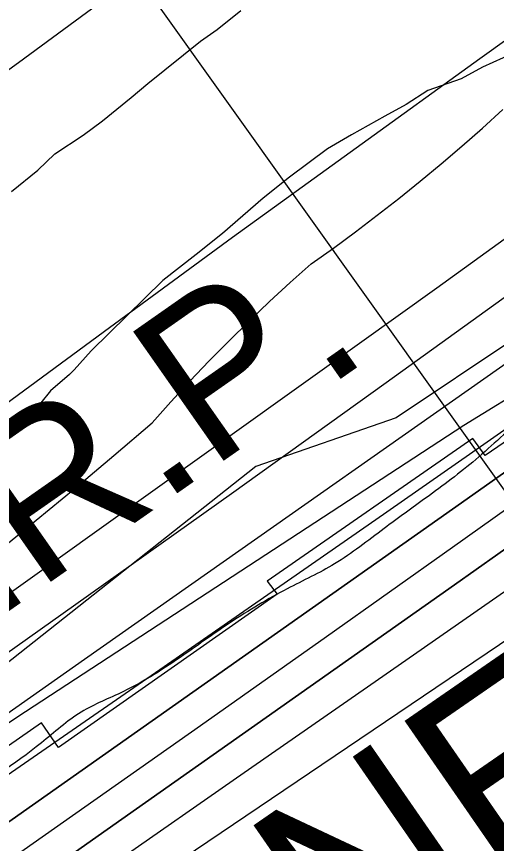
# Model space of a CAD drawing. Extents: x 3324104 to 3361979, y 612876 to 638273.
# Drawn here: x 3349536.5 to 3349788.8, y 618495.8 to 618930.8 of the extents above; entities that cross this region are included whole.
import ezdxf

# ---------------------------------------------------------------- set-up
doc = ezdxf.new("R2010")
doc.units = 0
for name, color, linetype in [('V-LEVE-TOET', 7, 'Continuous'), ('V-RIVR-EDGE', 7, 'Continuous'), ('V-RIVR-RANG', 7, 'Continuous'), ('V-RRAP-FSHR', 7, 'Continuous'), ('V-RRAP-RVMT', 7, 'Continuous'), ('V-RRAP-RVMT-IDEN', 7, 'Continuous'), ('V-SITE-VEGE', 7, 'Continuous'), ('V-TOPO-DPTH', 7, 'Continuous'), ('V-TOPO-MAJR', 7, 'Continuous'), ('V-TOPO-MINR', 7, 'Continuous'), ('V-TOPO-WATR', 7, 'Continuous'), ('V-TOPO-WATR-IDEN', 7, 'Continuous'), ('V-WETL-SWMP', 7, 'Continuous')]:
    doc.layers.add(name, color=color, linetype=linetype)

msp = doc.modelspace()

# ---------------------------------------------------------------- linework, layer by layer
at = {"layer": 'V-LEVE-TOET'}
msp.add_lwpolyline([(3348938.21, 618472.91), (3349009.05, 618524.37), (3349096.15, 618586.63), (3349190.74, 618654.96), (3349298.54, 618733.67), (3349410.29, 618814.54), (3349537.44, 618906.65), (3349677.81, 619010.02), (3349797.92, 619097.38), (3349853.88, 619147.65), (3349909.41, 619198.8), (3349994.46, 619277.7), (3350077.75, 619354.43), (3350179.59, 619453.75), (3350259.37, 619528.32), (3350360.19, 619610.15), (3350427.12, 619665.14), (3350503.77, 619731.86), (3350567.63, 619786.44)], dxfattribs=at)
at = {"layer": 'V-RIVR-EDGE'}
msp.add_spline([(3356051.95, 622889.63), (3356029.15, 622881.43), (3356012.46, 622875.66), (3355994.6, 622867.17), (3355977.52, 622859.07), (3355958.5, 622850.97), (3355948.4, 622843.24), (3355934.03, 622834.75), (3355904.12, 622817.76), (3355878.1, 622802.31), (3355856.74, 622790.34), (3355829.95, 622776.44), (3355805.11, 622765.65), (3355764.72, 622744.81), (3355744.14, 622733.61), (3355694.06, 622710.85), (3355668.43, 622698.12), (3355641.64, 622685), (3355605.15, 622669.19), (3355569.44, 622657.26), (3355539.17, 622646.47), (3355510.83, 622636.85), (3355482.11, 622628.39), (3355461.93, 622623.01), (3355442.52, 622614.14), (3355422.73, 622607.21), (3355409.53, 622603.36), (3355388.97, 622597.59), (3355371.88, 622589.49), (3355348.98, 622581.02), (3355297.71, 622547.02), (3355260.04, 622525.78), (3355211.1, 622494.49), (3355190.13, 622484.46), (3355184.7, 622482.92), (3355179.26, 622477.89), (3355174.21, 622475.58), (3355160.62, 622470.96), (3355143.54, 622463.63), (3355133.06, 622457.07), (3355125.67, 622450.49), (3355113.25, 622443.93), (3355096.93, 622433.11), (3355081.02, 622426.95), (3355064.32, 622419.23), (3355056.95, 622418.86), (3355048.8, 622414.62), (3355041.8, 622406.88), (3355036.76, 622406.5), (3355031.32, 622405.74), (3355027.05, 622404.2), (3355017.34, 622396.08), (3355010.74, 622394.93), (3355001.42, 622388.36), (3354988.6, 622379.09), (3354972.29, 622369.43), (3354947.44, 622356.31), (3354937.73, 622351.68), (3354926.08, 622343.56), (3354903.15, 622326.56), (3354891.11, 622318.06), (3354883.33, 622307.22), (3354879.44, 622304.12), (3354875.17, 622302.58), (3354867.8, 622299.11), (3354853.03, 622288.29), (3354842.54, 622279.01), (3354826.61, 622267.41), (3354807.2, 622259.71), (3354793.23, 622255.47), (3354765.68, 622249.73), (3354748.61, 622245.5), (3354734.63, 622239.33), (3354712.11, 622227.37), (3354697.74, 622218.87), (3354685.31, 622209.98), (3354640.65, 622184.5), (3354622.01, 622176.01), (3354616.19, 622175.25), (3354603.38, 622167.52), (3354578.92, 622157.11), (3354554.46, 622147.48), (3354537.39, 622142.87), (3354530.78, 622137.84), (3354500.11, 622122.79), (3354463.61, 622102.33), (3354417.79, 622078.79), (3354386.33, 622060.64), (3354340.11, 622032.44), (3354321.08, 622021.25), (3354284.96, 621998.84), (3354257, 621982.24), (3354217, 621958.68), (3354194.08, 621942.84), (3354176.99, 621931.63), (3354157.57, 621921.98), (3354141.64, 621910.39), (3354135.42, 621904.2), (3354130.36, 621897.62), (3354120.65, 621891.05), (3354103.96, 621882.95), (3354075.58, 621856.65), (3354044.89, 621835.39), (3354013.04, 621812.21), (3353971.47, 621781.67), (3353947.77, 621763.5), (3353941.17, 621763.52), (3353935.35, 621762.76), (3353929.53, 621760.06), (3353924.87, 621756.58), (3353920.59, 621751.55), (3353917.08, 621742.64), (3353910.48, 621741.49), (3353904.66, 621738.4), (3353893.78, 621731.06), (3353879.8, 621721.4), (3353866.19, 621708.64), (3353854.92, 621697.42), (3353843.26, 621687.75), (3353839.77, 621688.54), (3353831.23, 621686.23), (3353823.08, 621681.21), (3353818.03, 621677.34), (3353800.94, 621666.14), (3353790.85, 621663.06), (3353781.91, 621654.94), (3353777.63, 621651.85), (3353776.07, 621648.75), (3353775.67, 621643.71), (3353772.18, 621641), (3353755.87, 621632.13), (3353735.68, 621622.09), (3353718.58, 621608.17), (3353704.21, 621600.45), (3353694.12, 621596.6), (3353683.64, 621592.36), (3353671.21, 621584.25), (3353642.07, 621562.99), (3353598.95, 621534.01), (3353578.37, 621522.43), (3353556.23, 621507.75), (3353547.68, 621501.95), (3353525.93, 621489.21), (3353513.12, 621481.09), (3353497.18, 621468.34), (3353476.98, 621450.94), (3353453.28, 621436.65), (3353435.8, 621424.67), (3353404.72, 621401.09), (3353378.3, 621380.21), (3353361.59, 621368.62), (3353339.46, 621355.1), (3353319.65, 621342.35), (3353299.45, 621329.99), (3353283.54, 621324.6), (3353273.05, 621317.65), (3353254.77, 621295.98), (3353236.88, 621275.47), (3353219.39, 621258.83), (3353195.69, 621241.44), (3353168.49, 621221.34), (3353137.81, 621201.64), (3353112.17, 621185.03), (3353065.55, 621151.79), (3353022.05, 621122.82), (3352993.29, 621100.39), (3352956, 621073.34), (3352907.05, 621037.78), (3352853.8, 620991.77), (3352787.76, 620942.29), (3352749.68, 620913.3), (3352736.85, 620900.92), (3352733.34, 620892.79), (3352728.67, 620886.59), (3352718.96, 620881.19), (3352691.78, 620864.58), (3352660.31, 620841.78), (3352640.5, 620828.25), (3352623.39, 620811.23), (3352605.12, 620792.27), (3352593.46, 620783), (3352582.59, 620778.76), (3352566.29, 620771.43), (3352548.04, 620764.49), (3352522.41, 620750.98), (3352494.45, 620735.54), (3352482.41, 620727.04), (3352479.3, 620723.17), (3352476.96, 620717.36), (3352470.74, 620711.94), (3352455.99, 620707.33), (3352443.18, 620700.38), (3352419.1, 620685.7), (3352392.3, 620669.09), (3352362.78, 620650.94), (3352339.08, 620634.32), (3352315.38, 620615.38), (3352284.68, 620590.63), (3352258.65, 620571.31), (3352228.74, 620550.05), (3352193.39, 620527.65), (3352156.88, 620504.86), (3352131.63, 620487.47), (3352093.95, 620462.36), (3352049.28, 620432.99), (3351990.23, 620391.26), (3351936.63, 620357.26), (3351851.55, 620293.87), (3351833.29, 620281.51), (3351816.98, 620273.79), (3351794.06, 620257.95), (3351767.65, 620240.95), (3351719.86, 620206.17), (3351680.63, 620177.57), (3351657.32, 620160.56), (3351637.11, 620145.87), (3351623.13, 620135.44), (3351603.32, 620124.24), (3351588.57, 620120.01), (3351567.22, 620109.59), (3351552.08, 620103.43), (3351538.1, 620096.48), (3351523.73, 620086.43), (3351510.91, 620076.38), (3351503.52, 620069.81), (3351495.35, 620057.42), (3351486, 620042.32), (3351479.39, 620032.64), (3351469.67, 620022.58), (3351448.3, 620006.34), (3351431.59, 619994.75), (3351404.78, 619973.88), (3351377.97, 619951.84), (3351358.93, 619936.37), (3351332.12, 619915.5), (3351306.08, 619892.29), (3351274.58, 619858.25), (3351238.83, 619826.92), (3351215.12, 619805.65), (3351171.59, 619767.75), (3351145.54, 619739.51), (3351124.55, 619722.11), (3351105.9, 619707.81), (3351089.59, 619696.99), (3351079.49, 619691.2), (3351074.04, 619683.45), (3351058.1, 619666.43), (3351043.34, 619655.22), (3351015.36, 619633.96), (3350999.05, 619623.14), (3350992.05, 619617.34), (3350979.23, 619606.13), (3350966.01, 619594.53), (3350951.25, 619582.15), (3350935.7, 619567.84), (3350923.26, 619555.08), (3350910.05, 619544.25), (3350888.29, 619528.02), (3350846.74, 619504.08), (3350821.49, 619490.18), (3350811.39, 619483.61), (3350805.96, 619480.52), (3350800.9, 619473.16), (3350797.41, 619473.17), (3350793.92, 619474.35), (3350788.88, 619473.58), (3350786.93, 619472.04), (3350785.37, 619467.39), (3350785.36, 619462.73), (3350779.53, 619456.15), (3350765.93, 619445.72), (3350746.11, 619428.7), (3350722.4, 619408.98), (3350716.19, 619407.06), (3350713.08, 619403.96), (3350711.13, 619396.99), (3350708.79, 619391.57), (3350704.52, 619391.58), (3350693.26, 619385.79), (3350686.65, 619379.6), (3350679.64, 619368.37), (3350661.38, 619354.45), (3350648.56, 619344.4), (3350645.46, 619344.8), (3350638.47, 619339.39), (3350623.32, 619330.5), (3350616.33, 619326.26), (3350602.35, 619317.37), (3350598.83, 619308.85), (3350582.91, 619299.19), (3350553.77, 619276), (3350526.18, 619255.51), (3350493.55, 619231.94), (3350474.9, 619219.57), (3350474.5, 619213.76), (3350470.22, 619207.17), (3350458.96, 619202.55), (3350446.14, 619194.05), (3350441.09, 619189.79), (3350438.76, 619186.31), (3350434.48, 619180.89), (3350414.67, 619167.76), (3350401.46, 619159.26), (3350384.75, 619146.89), (3350369.6, 619133.74), (3350356.39, 619125.24), (3350350.95, 619119.05), (3350347.43, 619109.36), (3350338.1, 619097.75), (3350324.88, 619083.82), (3350308.55, 619069.9), (3350300.39, 619062.56), (3350296.13, 619062.57), (3350291.47, 619062.19), (3350274.77, 619050.6), (3350258.45, 619037.45), (3350251.84, 619032.81), (3350244.08, 619029.34), (3350233.61, 619028.21), (3350227.39, 619024.34), (3350220.39, 619016.99), (3350213, 619007.32), (3350202.12, 618996.87), (3350193.57, 618989.52), (3350179.6, 618985.29), (3350173.77, 618980.65), (3350164.84, 618977.96), (3350162.12, 618975.25), (3350159.39, 618971.38), (3350154.33, 618963.64), (3350145.78, 618953.19), (3350125.96, 618938.11), (3350102.66, 618923.05), (3350094.5, 618918.41), (3350086.34, 618913), (3350075.07, 618901.01), (3350064.19, 618892.12), (3350039.32, 618873.57), (3350021.84, 618861.59), (3350002.03, 618848.84), (3349991.94, 618844.21), (3349964.36, 618826.44), (3349938.72, 618807.11), (3349915.41, 618792.82), (3349892.5, 618778.92), (3349868.02, 618761.91), (3349852.49, 618753.03), (3349842.79, 618749.95), (3349830.35, 618739.13), (3349804.32, 618720.19), (3349777.9, 618697.76), (3349751.86, 618677.66), (3349729.72, 618661.43), (3349703.69, 618642.88), (3349678.84, 618629.75), (3349648.93, 618611.99), (3349624.46, 618594.99), (3349592.61, 618575.67), (3349570.48, 618564.87), (3349549.5, 618548.63), (3349505.21, 618518.11), (3349479.19, 618499.94), (3349471.42, 618494.53), (3349458.99, 618487.59), (3349438.4, 618472.12), (3349412.37, 618452.41), (3349379.73, 618429.61), (3349350.21, 618410.29), (3349303.2, 618374.73), (3349277.56, 618357.73), (3349263.97, 618347.29), (3349241.43, 618330.68), (3349226.67, 618319.85), (3349207.25, 618306.33), (3349193.17, 618293.54)], degree=3, dxfattribs=at)
at = {"layer": 'V-RIVR-RANG'}
msp.add_line((3349569.42, 618994.92), (3350045.52, 618327.28), dxfattribs=at)
at = {"layer": 'V-RRAP-FSHR'}
msp.add_lwpolyline([(3349156.55, 618293.48), (3349290.84, 618378.98), (3349409.37, 618477.79), (3349541.25, 618565.26), (3349771.64, 618715.9), (3349922.45, 618808.45), (3350215.79, 619019.76), (3350269.12, 619069.35), (3350501.35, 619248.31), (3350630.24, 619348.58), (3350981.59, 619636.83), (3351335.34, 619937.32), (3351550.69, 620108.65), (3351713.66, 620224.46), (3351812.36, 620304.63), (3352053.37, 620458.3), (3352414.71, 620728.03), (3352590.48, 620825.76), (3352682.34, 620894.14), (3352964.07, 621108.39), (3353211.76, 621284.79), (3354078.79, 621880.27)], dxfattribs=at)
at = {"layer": 'V-RRAP-RVMT'}
for p, q in [((3349863.38, 618755.67), (3349782.93, 618699.9)), ((3349776.44, 618708.82), (3349668.21, 618633.67)), ((3349782.93, 618699.9), (3349776.44, 618708.82)), ((3349668.21, 618633.67), (3349673.48, 618626.98)), ((3349673.48, 618626.98), (3349558.49, 618546.23)), ((3349549.63, 618559.14), (3349418.3, 618468.58)), ((3349558.49, 618546.23), (3349549.63, 618559.14))]:
    msp.add_line(p, q, dxfattribs=at)
at = {"layer": 'V-SITE-VEGE'}
for points in [[(3349533.88, 618838.8), (3349547.7, 618849.92), (3349556.51, 618858.58), (3349571.56, 618868.44), (3349581.6, 618875.84), (3349596.68, 618888.2), (3349605.47, 618895.61), (3349633.11, 618917.84), (3349641.9, 618924.01), (3349654.45, 618933.89)], [(3349797.77, 618911.5), (3349781.48, 618904.15), (3349770.2, 618898), (3349752.68, 618891.91), (3349741.39, 618884.51), (3349730.11, 618878.37), (3349712.56, 618868.53), (3349700.02, 618861.15), (3349679.94, 618846.33), (3349666.12, 618835.22), (3349644.76, 618816.68), (3349630.94, 618805.56), (3349613.36, 618791.98), (3349575.62, 618754.86), (3349566.8, 618744.95), (3349564.29, 618742.47), (3349554.23, 618733.82), (3349549.19, 618727.62), (3349541.63, 618718.95), (3349537.86, 618715.23), (3349535.34, 618712.76), (3349530.34, 618711.55), (3349510.23, 618693), (3349496.39, 618679.39)]]:
    msp.add_lwpolyline(points, dxfattribs=at)
at = {"layer": 'V-TOPO-DPTH'}
for points in [[(3350529.16, 619303.17), (3350500.06, 619280.45), (3350296.05, 619120.33), (3350246.02, 619081.28), (3350195.85, 619042.4), (3350145.48, 619003.79), (3350094.97, 618965.36), (3350058.39, 618937.67), (3350025.94, 618913.39), (3349993.33, 618889.34), (3349960.47, 618865.63), (3349927.44, 618842.15), (3349636.9, 618637.95), (3349572.22, 618592.55), (3349507.51, 618547.2), (3349442.74, 618501.92), (3349377.95, 618456.69), (3349294.19, 618398.29), (3349271.2, 618382.36), (3349248.15, 618366.51), (3349225.02, 618350.78), (3349201.83, 618335.14), (3349137.27, 618293.44), (3349228.72, 618293.6)], [(3349284.09, 618332.06), (3349776.32, 618679.17), (3349817.06, 618707.98), (3349857.74, 618736.86), (3349898.34, 618765.86), (3349938.89, 618794.94), (3349999.45, 618838.49), (3350009.65, 618845.89), (3350019.81, 618853.34), (3350029.91, 618860.87), (3350039.97, 618868.45), (3350180.98, 618975.64), (3350249, 619027.49), (3350316.93, 619079.46), (3350384.72, 619131.6), (3350452.43, 619183.86), (3350567.04, 619272.57)], [(3349284.09, 618332.06), (3349776.32, 618679.17), (3349817.06, 618707.98), (3349857.74, 618736.86), (3349898.34, 618765.86), (3349938.89, 618794.94), (3349999.45, 618838.49), (3350009.65, 618845.89), (3350019.81, 618853.34), (3350029.91, 618860.87), (3350039.97, 618868.45), (3350180.98, 618975.64), (3350249, 619027.49), (3350316.93, 619079.46), (3350384.72, 619131.6), (3350452.43, 619183.86), (3350567.04, 619272.57)], [(3350597.73, 619225.34), (3350500.92, 619156.58), (3350439.8, 619113.08), (3350378.74, 619069.49), (3350317.77, 619025.76), (3350256.87, 618981.95), (3350088.3, 618860.4), (3350064.21, 618843.07), (3350040.08, 618825.78), (3350015.92, 618808.54), (3349991.73, 618791.35), (3349857.9, 618696.43), (3349766.72, 618631.87), (3349675.49, 618567.39), (3349584.17, 618503.04), (3349492.78, 618438.78), (3349352.68, 618340.39), (3349327.13, 618322.44), (3349301.57, 618304.48), (3349286.25, 618293.7), (3349228.72, 618293.6)], [(3349342.57, 618293.8), (3349286.25, 618293.7), (3349301.57, 618304.48), (3349327.13, 618322.44), (3349352.68, 618340.39), (3349492.78, 618438.78), (3349584.17, 618503.04), (3349675.49, 618567.39), (3349766.72, 618631.87), (3349857.9, 618696.43), (3349991.73, 618791.35), (3350015.92, 618808.54), (3350040.08, 618825.78), (3350064.21, 618843.07), (3350088.3, 618860.4), (3350256.87, 618981.95), (3350317.77, 619025.76), (3350378.74, 619069.49), (3350439.8, 619113.08), (3350500.92, 619156.58), (3350597.73, 619225.34)], [(3350060.61, 618776.52), (3350047.17, 618768.68), (3350035.15, 618761.56), (3350023.18, 618754.35), (3350011.31, 618746.99), (3349999.49, 618739.54), (3349985.27, 618730.46), (3349966.44, 618718.32), (3349947.67, 618706.08), (3349928.99, 618693.71), (3349910.38, 618681.23), (3349590.62, 618465.2), (3349545.71, 618434.7), (3349500.9, 618404.06), (3349456.25, 618373.19), (3349411.69, 618342.18), (3349347.34, 618297.15), (3349342.57, 618293.8)], [(3350060.61, 618776.52), (3350047.17, 618768.68), (3350035.15, 618761.56), (3350023.18, 618754.35), (3350011.31, 618746.99), (3349999.49, 618739.54), (3349985.27, 618730.46), (3349966.44, 618718.32), (3349947.67, 618706.08), (3349928.99, 618693.71), (3349910.38, 618681.23), (3349590.62, 618465.2), (3349545.71, 618434.7), (3349500.9, 618404.06), (3349456.25, 618373.19), (3349411.69, 618342.18), (3349347.34, 618297.15), (3349342.57, 618293.8), (3349504.53, 618294.09)]]:
    msp.add_lwpolyline(points, dxfattribs=at)
at = {"layer": 'V-TOPO-MAJR'}
msp.add_lwpolyline([(3350633.3, 619692.73), (3350422.84, 619538.3), (3350412.81, 619530.71), (3350402.94, 619522.92), (3349941.4, 619027.92), (3349925.76, 619015.18), (3349909.94, 619002.67), (3349893.86, 618990.5), (3349877.6, 618978.56), (3349780.03, 618908.52), (3349714.96, 618861.59), (3349650.02, 618814.47), (3349585.29, 618767.08), (3349520.69, 618719.5), (3349195.54, 618478.94), (3349181.92, 618469.04), (3349168.2, 618459.3), (3349154.31, 618449.79), (3349140.32, 618440.44), (3348904.31, 618293.04)], dxfattribs=at)
at = {"layer": 'V-TOPO-MINR'}
for points in [[(3350533.02, 619391.24), (3350516.63, 619378.69), (3350500.4, 619365.94), (3350484.26, 619353.07), (3350297.45, 619202.25), (3350241.51, 619157.28), (3350185.44, 619112.46), (3350129.18, 619067.88), (3350072.8, 619023.45), (3349978.63, 618949.56), (3349969.21, 618942.24), (3349959.73, 618935), (3349950.18, 618927.85), (3349940.58, 618920.77), (3349879.02, 618875.91), (3349838.55, 618846.5), (3349798.03, 618817.17), (3349757.44, 618787.96), (3349716.79, 618758.81), (3349224.8, 618407.11)], [(3350536.11, 619347.28), (3350519.84, 619334.5), (3350510.06, 619326.84), (3350500.26, 619319.21), (3350490.44, 619311.6), (3350480.61, 619304), (3350013.56, 618944.47), (3349994.09, 618929.62), (3349974.54, 618914.88), (3349954.85, 618900.31), (3349935.08, 618885.85), (3349812.25, 618796.86), (3349730.9, 618738.14), (3349649.4, 618679.62), (3349567.69, 618621.4), (3349485.84, 618563.38), (3349258.58, 618402.92), (3349245.54, 618393.78), (3349232.46, 618384.71), (3349219.3, 618375.73), (3349206.11, 618366.81), (3349140.63, 618322.92), (3349095.82, 618293.37)], [(3350529.16, 619303.17), (3350500.06, 619280.45), (3350296.05, 619120.33), (3350246.02, 619081.28), (3350195.85, 619042.4), (3350145.48, 619003.79), (3350094.97, 618965.36), (3350058.39, 618937.67), (3350025.94, 618913.39), (3349993.33, 618889.34), (3349960.47, 618865.63), (3349927.44, 618842.15), (3349636.9, 618637.95), (3349572.22, 618592.55), (3349507.51, 618547.2), (3349442.74, 618501.92), (3349377.95, 618456.69), (3349294.19, 618398.29), (3349271.2, 618382.36), (3349248.15, 618366.51), (3349225.02, 618350.78), (3349201.83, 618335.14), (3349137.27, 618293.44)], [(3350597.73, 619225.34), (3350500.92, 619156.58), (3350439.8, 619113.08), (3350378.74, 619069.49), (3350317.77, 619025.76), (3350256.87, 618981.95), (3350088.3, 618860.4), (3350064.21, 618843.07), (3350040.08, 618825.78), (3350015.92, 618808.54), (3349991.73, 618791.35), (3349857.9, 618696.43), (3349766.72, 618631.87), (3349675.49, 618567.39), (3349584.17, 618503.04), (3349492.78, 618438.78), (3349352.68, 618340.39), (3349327.13, 618322.44), (3349301.57, 618304.48), (3349286.25, 618293.7)], [(3350527.58, 619216.4), (3350512.93, 619205.3), (3350062.53, 618865.11), (3350045.97, 618852.69), (3350029.35, 618840.37), (3350012.64, 618828.16), (3349995.87, 618816.04), (3349897.67, 618745.61), (3349831.69, 618698.43), (3349765.62, 618651.37), (3349699.43, 618604.48), (3349633.16, 618557.71), (3349308.24, 618329.07), (3349299.57, 618322.97), (3349290.9, 618316.88), (3349282.22, 618310.79), (3349273.54, 618304.7), (3349257.79, 618293.65)], [(3350595.69, 619159.09), (3350255.13, 618943.95), (3350220.94, 618922.08), (3350186.9, 618899.97), (3350153.12, 618877.48), (3350119.5, 618854.74), (3350068.83, 618820.06), (3350060.68, 618814.47), (3350052.53, 618808.86), (3350044.39, 618803.23), (3350036.27, 618797.58), (3349724.98, 618580.85), (3349656.1, 618532.85), (3349587.26, 618484.8), (3349518.45, 618436.7), (3349449.68, 618388.55), (3349350.02, 618318.7), (3349331.1, 618305.43), (3349314.49, 618293.75)], [(3350061.21, 618905.16), (3350017.47, 618871.72), (3350013.88, 618869), (3350010.28, 618866.3), (3350006.65, 618863.63), (3350003.01, 618860.99), (3349981.28, 618845.35), (3349966.74, 618834.93), (3349952.18, 618824.55), (3349937.57, 618814.24), (3349922.93, 618803.96), (3349838.87, 618745.2), (3349782.15, 618705.61), (3349725.41, 618666.07), (3349668.61, 618626.6), (3349611.77, 618587.18), (3349425.49, 618458.16), (3349398.72, 618439.63), (3349371.95, 618421.11), (3349345.18, 618402.61), (3349318.39, 618384.11), (3349291.58, 618365.66), (3349264.72, 618347.27)], [(3350060.61, 618776.52), (3350047.17, 618768.68), (3350035.15, 618761.56), (3350023.18, 618754.35), (3350011.31, 618746.99), (3349999.49, 618739.54), (3349985.27, 618730.46), (3349966.44, 618718.32), (3349947.67, 618706.08), (3349928.99, 618693.71), (3349910.38, 618681.23), (3349590.62, 618465.2), (3349545.71, 618434.7), (3349500.9, 618404.06), (3349456.25, 618373.19), (3349411.69, 618342.18), (3349347.34, 618297.15), (3349342.57, 618293.8)]]:
    msp.add_lwpolyline(points, dxfattribs=at)
at = {"layer": 'V-TOPO-WATR'}
msp.add_lwpolyline([(3350567.04, 619272.57), (3350452.43, 619183.86), (3350384.72, 619131.6), (3350316.93, 619079.46), (3350249, 619027.49), (3350180.98, 618975.64), (3350039.97, 618868.45), (3350029.91, 618860.87), (3350019.81, 618853.34), (3350009.65, 618845.89), (3349999.45, 618838.49), (3349938.89, 618794.94), (3349898.34, 618765.86), (3349857.74, 618736.86), (3349817.06, 618707.98), (3349776.32, 618679.17), (3349284.09, 618332.06)], dxfattribs=at)
at = {"layer": 'V-WETL-SWMP'}
for p, q in [((3349781.44, 618872.15), (3349792.11, 618881.8)), ((3349770.63, 618862.66), (3349781.44, 618872.15)), ((3349759.69, 618853.32), (3349770.63, 618862.66)), ((3349748.61, 618844.13), (3349759.69, 618853.32)), ((3349737.41, 618835.1), (3349748.61, 618844.13)), ((3349726.08, 618826.24), (3349737.41, 618835.1)), ((3349714.63, 618817.53), (3349726.08, 618826.24)), ((3349703.05, 618808.99), (3349714.63, 618817.53)), ((3349874.11, 618812.19), (3349736.02, 618719.73)), ((3349691.35, 618800.61), (3349703.05, 618808.99)), ((3349680.31, 618790.79), (3349691.35, 618800.61)), ((3349669.43, 618780.79), (3349680.31, 618790.79)), ((3349658.72, 618770.6), (3349669.43, 618780.79)), ((3349648.18, 618760.25), (3349658.72, 618770.6)), ((3349637.81, 618749.71), (3349648.18, 618760.25)), ((3349627.61, 618739.01), (3349637.81, 618749.71)), ((3349617.6, 618728.14), (3349627.61, 618739.01)), ((3349607.76, 618717.11), (3349617.6, 618728.14)), ((3349736.02, 618719.73), (3349662.34, 618694.1)), ((3349587.61, 618699.82), (3349607.76, 618717.11)), ((3349567.3, 618682.7), (3349587.61, 618699.82)), ((3349662.34, 618694.1), (3349523.23, 618584.16)), ((3349546.84, 618665.77), (3349567.3, 618682.7)), ((3349526.23, 618649.01), (3349546.84, 618665.77))]:
    msp.add_line(p, q, dxfattribs=at)

# ---------------------------------------------------------------- texts
at = {"layer": 'V-RRAP-RVMT-IDEN'}
msp.add_text('NEW', height=100, rotation=34.6643, dxfattribs=at).set_placement((3349708.91, 618416.82))
at = {"layer": 'V-TOPO-WATR-IDEN'}
msp.add_text('L.W.R.P.', height=83, rotation=35.0113, dxfattribs=at).set_placement((3349360.15, 618497.27))

doc.saveas('drawing.dxf')
